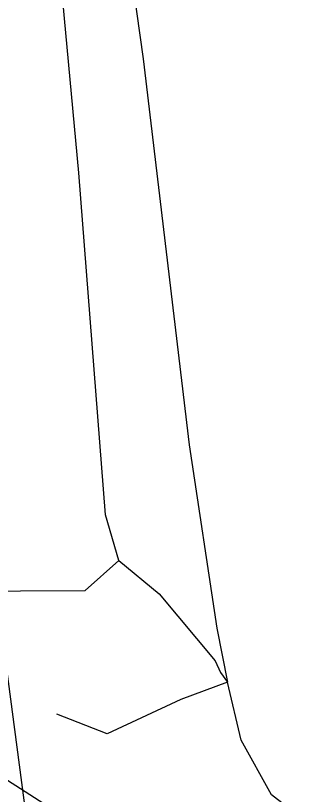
# Model space of a CAD drawing. Extents: x -662620 to -656370, y -1067090 to -1062990.
# Drawn here: x -659403.93 to -659391.8, y -1064101.6 to -1064069.62 of the extents above; entities that cross this region are included whole.
import ezdxf

# ---------------------------------------------------------------- set-up
doc = ezdxf.new("R2010")
doc.units = 0
doc.layers.add('SDELOVACÍ_VEDENÍ_-_PODZEMNÍ', color=7, linetype='Continuous')
doc.layers.add('VRSTEVNICE_ZDŮRAZNĚNÁ', color=7, linetype='Continuous')

msp = doc.modelspace()

# ---------------------------------------------------------------- linework, layer by layer
at = {"layer": 'SDELOVACÍ_VEDENÍ_-_PODZEMNÍ'}
for points in [[(-659399.69, -1064092), (-659400.24, -1064090.12), (-659401.33, -1064076.08), (-659402.34, -1064065.15), (-659403.52, -1064055.19), (-659405.62, -1064041.37), (-659409.83, -1064024.66), (-659410.9, -1064019.88), (-659414.29, -1064005.42), (-659417.81, -1063980.68), (-659419.93, -1063949.16), (-659419.52, -1063943), (-659418.84, -1063937.67), (-659417.74, -1063934.51), (-659416.32, -1063932.46), (-659410.69, -1063925.95), (-659407.98, -1063922.34), (-659392.38, -1063904.74), (-659374.19, -1063884.01), (-659350.67, -1063858.01), (-659336.07, -1063841.72), (-659334.88, -1063840.53), (-659299.38, -1063801.92), (-659243.32, -1063742.66)], [(-659399.69, -1064092), (-659400.24, -1064090.12), (-659401.33, -1064076.08), (-659402.34, -1064065.15), (-659403.52, -1064055.19), (-659405.62, -1064041.37), (-659409.83, -1064024.66), (-659410.9, -1064019.88), (-659414.29, -1064005.42), (-659417.81, -1063980.68), (-659419.93, -1063949.16), (-659419.52, -1063943), (-659418.84, -1063937.67), (-659417.74, -1063934.51), (-659416.32, -1063932.46), (-659410.69, -1063925.95), (-659407.98, -1063922.34), (-659392.38, -1063904.74), (-659374.19, -1063884.01), (-659350.67, -1063858.01), (-659336.07, -1063841.72), (-659334.88, -1063840.53), (-659299.38, -1063801.92), (-659243.32, -1063742.66)], [(-659399.69, -1064092), (-659400.24, -1064090.12), (-659401.33, -1064076.08), (-659402.34, -1064065.15), (-659403.52, -1064055.19), (-659405.62, -1064041.37), (-659409.83, -1064024.66), (-659410.9, -1064019.88), (-659414.29, -1064005.42), (-659417.81, -1063980.68), (-659419.93, -1063949.16), (-659419.52, -1063943), (-659418.84, -1063937.67), (-659417.74, -1063934.51), (-659416.32, -1063932.46), (-659410.69, -1063925.95), (-659407.98, -1063922.34), (-659392.38, -1063904.74), (-659374.19, -1063884.01), (-659350.67, -1063858.01), (-659336.07, -1063841.72), (-659334.88, -1063840.53), (-659299.38, -1063801.92), (-659243.32, -1063742.66)], [(-659399.69, -1064092), (-659400.24, -1064090.12), (-659401.33, -1064076.08), (-659402.34, -1064065.15), (-659403.52, -1064055.19), (-659405.62, -1064041.37), (-659409.83, -1064024.66), (-659410.9, -1064019.88), (-659414.29, -1064005.42), (-659417.81, -1063980.68), (-659419.93, -1063949.16), (-659419.52, -1063943), (-659418.84, -1063937.67), (-659417.74, -1063934.51), (-659416.32, -1063932.46), (-659410.69, -1063925.95), (-659407.98, -1063922.34), (-659392.38, -1063904.74), (-659374.19, -1063884.01), (-659350.67, -1063858.01), (-659336.07, -1063841.72), (-659334.88, -1063840.53), (-659299.38, -1063801.92), (-659243.32, -1063742.66)], [(-659399.69, -1064092), (-659400.24, -1064090.12), (-659401.33, -1064076.08), (-659402.34, -1064065.15), (-659403.52, -1064055.19), (-659405.62, -1064041.37), (-659409.83, -1064024.66), (-659410.9, -1064019.88), (-659414.29, -1064005.42), (-659417.81, -1063980.68), (-659419.93, -1063949.16), (-659419.52, -1063943), (-659418.84, -1063937.67), (-659417.74, -1063934.51), (-659416.32, -1063932.46), (-659410.69, -1063925.95), (-659407.98, -1063922.34), (-659392.38, -1063904.74), (-659374.19, -1063884.01), (-659350.67, -1063858.01), (-659336.07, -1063841.72), (-659334.88, -1063840.53), (-659299.38, -1063801.92), (-659243.32, -1063742.66)], [(-659399.69, -1064092), (-659400.24, -1064090.12), (-659401.33, -1064076.08), (-659402.34, -1064065.15), (-659403.52, -1064055.19), (-659405.62, -1064041.37), (-659409.83, -1064024.66), (-659410.9, -1064019.88), (-659414.29, -1064005.42), (-659417.81, -1063980.68), (-659419.93, -1063949.16), (-659419.52, -1063943), (-659418.84, -1063937.67), (-659417.74, -1063934.51), (-659416.32, -1063932.46), (-659410.69, -1063925.95), (-659407.98, -1063922.34), (-659392.38, -1063904.74), (-659374.19, -1063884.01), (-659350.67, -1063858.01), (-659336.07, -1063841.72), (-659334.88, -1063840.53), (-659299.38, -1063801.92), (-659243.32, -1063742.66)], [(-659399.69, -1064092), (-659400.24, -1064090.12), (-659401.33, -1064076.08), (-659402.34, -1064065.15), (-659403.52, -1064055.19), (-659405.62, -1064041.37), (-659409.83, -1064024.66), (-659410.9, -1064019.88), (-659414.29, -1064005.42), (-659417.81, -1063980.68), (-659419.93, -1063949.16), (-659419.52, -1063943), (-659418.84, -1063937.67), (-659417.74, -1063934.51), (-659416.32, -1063932.46), (-659410.69, -1063925.95), (-659407.98, -1063922.34), (-659392.38, -1063904.74), (-659374.19, -1063884.01), (-659350.67, -1063858.01), (-659336.07, -1063841.72), (-659334.88, -1063840.53), (-659299.38, -1063801.92), (-659243.32, -1063742.66)], [(-659399.69, -1064092), (-659400.24, -1064090.12), (-659401.33, -1064076.08), (-659402.34, -1064065.15), (-659403.52, -1064055.19), (-659405.62, -1064041.37), (-659409.83, -1064024.66), (-659410.9, -1064019.88), (-659414.29, -1064005.42), (-659417.81, -1063980.68), (-659419.93, -1063949.16), (-659419.52, -1063943), (-659418.84, -1063937.67), (-659417.74, -1063934.51), (-659416.32, -1063932.46), (-659410.69, -1063925.95), (-659407.98, -1063922.34), (-659392.38, -1063904.74), (-659374.19, -1063884.01), (-659350.67, -1063858.01), (-659336.07, -1063841.72), (-659334.88, -1063840.53), (-659299.38, -1063801.92), (-659243.32, -1063742.66)], [(-659399.69, -1064092), (-659400.24, -1064090.12), (-659401.33, -1064076.08), (-659402.34, -1064065.15), (-659403.52, -1064055.19), (-659405.62, -1064041.37), (-659409.83, -1064024.66), (-659410.9, -1064019.88), (-659414.29, -1064005.42), (-659417.81, -1063980.68), (-659419.93, -1063949.16), (-659419.52, -1063943), (-659418.84, -1063937.67), (-659417.74, -1063934.51), (-659416.32, -1063932.46), (-659410.69, -1063925.95), (-659407.98, -1063922.34), (-659392.38, -1063904.74), (-659374.19, -1063884.01), (-659350.67, -1063858.01), (-659336.07, -1063841.72), (-659334.88, -1063840.53), (-659299.38, -1063801.92), (-659243.32, -1063742.66)], [(-659399.69, -1064092), (-659400.24, -1064090.12), (-659401.33, -1064076.08), (-659402.34, -1064065.15), (-659403.52, -1064055.19), (-659405.62, -1064041.37), (-659409.83, -1064024.66), (-659410.9, -1064019.88), (-659414.29, -1064005.42), (-659417.81, -1063980.68), (-659419.93, -1063949.16), (-659419.52, -1063943), (-659418.84, -1063937.67), (-659417.74, -1063934.51), (-659416.32, -1063932.46), (-659410.69, -1063925.95), (-659407.98, -1063922.34), (-659392.38, -1063904.74), (-659374.19, -1063884.01), (-659350.67, -1063858.01), (-659336.07, -1063841.72), (-659334.88, -1063840.53), (-659299.38, -1063801.92), (-659243.32, -1063742.66)], [(-659399.69, -1064092), (-659400.24, -1064090.12), (-659401.33, -1064076.08), (-659402.34, -1064065.15), (-659403.52, -1064055.19), (-659405.62, -1064041.37), (-659409.83, -1064024.66), (-659410.9, -1064019.88), (-659414.29, -1064005.42), (-659417.81, -1063980.68), (-659419.93, -1063949.16), (-659419.52, -1063943), (-659418.84, -1063937.67), (-659417.74, -1063934.51), (-659416.32, -1063932.46), (-659410.69, -1063925.95), (-659407.98, -1063922.34), (-659392.38, -1063904.74), (-659374.19, -1063884.01), (-659350.67, -1063858.01), (-659336.07, -1063841.72), (-659334.88, -1063840.53), (-659299.38, -1063801.92), (-659243.32, -1063742.66)], [(-659399.69, -1064092), (-659400.24, -1064090.12), (-659401.33, -1064076.08), (-659402.34, -1064065.15), (-659403.52, -1064055.19), (-659405.62, -1064041.37), (-659409.83, -1064024.66), (-659410.9, -1064019.88), (-659414.29, -1064005.42), (-659417.81, -1063980.68), (-659419.93, -1063949.16), (-659419.52, -1063943), (-659418.84, -1063937.67), (-659417.74, -1063934.51), (-659416.32, -1063932.46), (-659410.69, -1063925.95), (-659407.98, -1063922.34), (-659392.38, -1063904.74), (-659374.19, -1063884.01), (-659350.67, -1063858.01), (-659336.07, -1063841.72), (-659334.88, -1063840.53), (-659299.38, -1063801.92), (-659243.32, -1063742.66)], [(-659494.45, -1063841.24), (-659465.35, -1063875.17), (-659441.27, -1063900), (-659432.98, -1063909.17), (-659430.22, -1063911.06), (-659415.56, -1063924.67), (-659414.4, -1063926.61), (-659414.15, -1063928.5), (-659416.25, -1063934.77), (-659417.44, -1063940.28), (-659417.66, -1063941.92), (-659418.31, -1063947.24), (-659418.34, -1063954.2), (-659416.87, -1063968.08), (-659414.97, -1063980.92), (-659412.36, -1063996.37), (-659409.62, -1064010.43), (-659407.8, -1064018.7), (-659407.24, -1064022.68), (-659401.09, -1064054.38), (-659398.68, -1064071.4), (-659396.79, -1064087.25), (-659395.66, -1064094.78), (-659395.21, -1064096.99)], [(-659494.45, -1063841.24), (-659465.35, -1063875.17), (-659441.27, -1063900), (-659432.98, -1063909.17), (-659430.22, -1063911.06), (-659415.56, -1063924.67), (-659414.4, -1063926.61), (-659414.15, -1063928.5), (-659416.25, -1063934.77), (-659417.44, -1063940.28), (-659417.66, -1063941.92), (-659418.31, -1063947.24), (-659418.34, -1063954.2), (-659416.87, -1063968.08), (-659414.97, -1063980.92), (-659412.36, -1063996.37), (-659409.62, -1064010.43), (-659407.8, -1064018.7), (-659407.24, -1064022.68), (-659401.09, -1064054.38), (-659398.68, -1064071.4), (-659396.79, -1064087.25), (-659395.66, -1064094.78), (-659395.21, -1064096.99)], [(-659494.45, -1063841.24), (-659465.35, -1063875.17), (-659441.27, -1063900), (-659432.98, -1063909.17), (-659430.22, -1063911.06), (-659415.56, -1063924.67), (-659414.4, -1063926.61), (-659414.15, -1063928.5), (-659416.25, -1063934.77), (-659417.44, -1063940.28), (-659417.66, -1063941.92), (-659418.31, -1063947.24), (-659418.34, -1063954.2), (-659416.87, -1063968.08), (-659414.97, -1063980.92), (-659412.36, -1063996.37), (-659409.62, -1064010.43), (-659407.8, -1064018.7), (-659407.24, -1064022.68), (-659401.09, -1064054.38), (-659398.68, -1064071.4), (-659396.79, -1064087.25), (-659395.66, -1064094.78), (-659395.21, -1064096.99)], [(-659494.45, -1063841.24), (-659465.35, -1063875.17), (-659441.27, -1063900), (-659432.98, -1063909.17), (-659430.22, -1063911.06), (-659415.56, -1063924.67), (-659414.4, -1063926.61), (-659414.15, -1063928.5), (-659416.25, -1063934.77), (-659417.44, -1063940.28), (-659417.66, -1063941.92), (-659418.31, -1063947.24), (-659418.34, -1063954.2), (-659416.87, -1063968.08), (-659414.97, -1063980.92), (-659412.36, -1063996.37), (-659409.62, -1064010.43), (-659407.8, -1064018.7), (-659407.24, -1064022.68), (-659401.09, -1064054.38), (-659398.68, -1064071.4), (-659396.79, -1064087.25), (-659395.66, -1064094.78), (-659395.21, -1064096.99)], [(-659494.45, -1063841.24), (-659465.35, -1063875.17), (-659441.27, -1063900), (-659432.98, -1063909.17), (-659430.22, -1063911.06), (-659415.56, -1063924.67), (-659414.4, -1063926.61), (-659414.15, -1063928.5), (-659416.25, -1063934.77), (-659417.44, -1063940.28), (-659417.66, -1063941.92), (-659418.31, -1063947.24), (-659418.34, -1063954.2), (-659416.87, -1063968.08), (-659414.97, -1063980.92), (-659412.36, -1063996.37), (-659409.62, -1064010.43), (-659407.8, -1064018.7), (-659407.24, -1064022.68), (-659401.09, -1064054.38), (-659398.68, -1064071.4), (-659396.79, -1064087.25), (-659395.66, -1064094.78), (-659395.21, -1064096.99)], [(-659494.45, -1063841.24), (-659465.35, -1063875.17), (-659441.27, -1063900), (-659432.98, -1063909.17), (-659430.22, -1063911.06), (-659415.56, -1063924.67), (-659414.4, -1063926.61), (-659414.15, -1063928.5), (-659416.25, -1063934.77), (-659417.44, -1063940.28), (-659417.66, -1063941.92), (-659418.31, -1063947.24), (-659418.34, -1063954.2), (-659416.87, -1063968.08), (-659414.97, -1063980.92), (-659412.36, -1063996.37), (-659409.62, -1064010.43), (-659407.8, -1064018.7), (-659407.24, -1064022.68), (-659401.09, -1064054.38), (-659398.68, -1064071.4), (-659396.79, -1064087.25), (-659395.66, -1064094.78), (-659395.21, -1064096.99)], [(-659494.45, -1063841.24), (-659465.35, -1063875.17), (-659441.27, -1063900), (-659432.98, -1063909.17), (-659430.22, -1063911.06), (-659415.56, -1063924.67), (-659414.4, -1063926.61), (-659414.15, -1063928.5), (-659416.25, -1063934.77), (-659417.44, -1063940.28), (-659417.66, -1063941.92), (-659418.31, -1063947.24), (-659418.34, -1063954.2), (-659416.87, -1063968.08), (-659414.97, -1063980.92), (-659412.36, -1063996.37), (-659409.62, -1064010.43), (-659407.8, -1064018.7), (-659407.24, -1064022.68), (-659401.09, -1064054.38), (-659398.68, -1064071.4), (-659396.79, -1064087.25), (-659395.66, -1064094.78), (-659395.21, -1064096.99)], [(-659494.45, -1063841.24), (-659465.35, -1063875.17), (-659441.27, -1063900), (-659432.98, -1063909.17), (-659430.22, -1063911.06), (-659415.56, -1063924.67), (-659414.4, -1063926.61), (-659414.15, -1063928.5), (-659416.25, -1063934.77), (-659417.44, -1063940.28), (-659417.66, -1063941.92), (-659418.31, -1063947.24), (-659418.34, -1063954.2), (-659416.87, -1063968.08), (-659414.97, -1063980.92), (-659412.36, -1063996.37), (-659409.62, -1064010.43), (-659407.8, -1064018.7), (-659407.24, -1064022.68), (-659401.09, -1064054.38), (-659398.68, -1064071.4), (-659396.79, -1064087.25), (-659395.66, -1064094.78), (-659395.21, -1064096.99)], [(-659494.45, -1063841.24), (-659465.35, -1063875.17), (-659441.27, -1063900), (-659432.98, -1063909.17), (-659430.22, -1063911.06), (-659415.56, -1063924.67), (-659414.4, -1063926.61), (-659414.15, -1063928.5), (-659416.25, -1063934.77), (-659417.44, -1063940.28), (-659417.66, -1063941.92), (-659418.31, -1063947.24), (-659418.34, -1063954.2), (-659416.87, -1063968.08), (-659414.97, -1063980.92), (-659412.36, -1063996.37), (-659409.62, -1064010.43), (-659407.8, -1064018.7), (-659407.24, -1064022.68), (-659401.09, -1064054.38), (-659398.68, -1064071.4), (-659396.79, -1064087.25), (-659395.66, -1064094.78), (-659395.21, -1064096.99)], [(-659494.45, -1063841.24), (-659465.35, -1063875.17), (-659441.27, -1063900), (-659432.98, -1063909.17), (-659430.22, -1063911.06), (-659415.56, -1063924.67), (-659414.4, -1063926.61), (-659414.15, -1063928.5), (-659416.25, -1063934.77), (-659417.44, -1063940.28), (-659417.66, -1063941.92), (-659418.31, -1063947.24), (-659418.34, -1063954.2), (-659416.87, -1063968.08), (-659414.97, -1063980.92), (-659412.36, -1063996.37), (-659409.62, -1064010.43), (-659407.8, -1064018.7), (-659407.24, -1064022.68), (-659401.09, -1064054.38), (-659398.68, -1064071.4), (-659396.79, -1064087.25), (-659395.66, -1064094.78), (-659395.21, -1064096.99)], [(-659494.45, -1063841.24), (-659465.35, -1063875.17), (-659441.27, -1063900), (-659432.98, -1063909.17), (-659430.22, -1063911.06), (-659415.56, -1063924.67), (-659414.4, -1063926.61), (-659414.15, -1063928.5), (-659416.25, -1063934.77), (-659417.44, -1063940.28), (-659417.66, -1063941.92), (-659418.31, -1063947.24), (-659418.34, -1063954.2), (-659416.87, -1063968.08), (-659414.97, -1063980.92), (-659412.36, -1063996.37), (-659409.62, -1064010.43), (-659407.8, -1064018.7), (-659407.24, -1064022.68), (-659401.09, -1064054.38), (-659398.68, -1064071.4), (-659396.79, -1064087.25), (-659395.66, -1064094.78), (-659395.21, -1064096.99)], [(-659494.45, -1063841.24), (-659465.35, -1063875.17), (-659441.27, -1063900), (-659432.98, -1063909.17), (-659430.22, -1063911.06), (-659415.56, -1063924.67), (-659414.4, -1063926.61), (-659414.15, -1063928.5), (-659416.25, -1063934.77), (-659417.44, -1063940.28), (-659417.66, -1063941.92), (-659418.31, -1063947.24), (-659418.34, -1063954.2), (-659416.87, -1063968.08), (-659414.97, -1063980.92), (-659412.36, -1063996.37), (-659409.62, -1064010.43), (-659407.8, -1064018.7), (-659407.24, -1064022.68), (-659401.09, -1064054.38), (-659398.68, -1064071.4), (-659396.79, -1064087.25), (-659395.66, -1064094.78), (-659395.21, -1064096.99)], [(-659494.45, -1063841.24), (-659465.35, -1063875.17), (-659441.27, -1063900), (-659432.98, -1063909.17), (-659430.22, -1063911.06), (-659415.56, -1063924.67), (-659414.4, -1063926.61), (-659414.15, -1063928.5), (-659416.25, -1063934.77), (-659417.44, -1063940.28), (-659417.66, -1063941.92), (-659418.31, -1063947.24), (-659418.34, -1063954.2), (-659416.87, -1063968.08), (-659414.97, -1063980.92), (-659412.36, -1063996.37), (-659409.62, -1064010.43), (-659407.8, -1064018.7), (-659407.24, -1064022.68), (-659401.09, -1064054.38), (-659398.68, -1064071.4), (-659396.79, -1064087.25), (-659395.66, -1064094.78), (-659395.21, -1064096.99)], [(-659494.45, -1063841.24), (-659465.35, -1063875.17), (-659441.27, -1063900), (-659432.98, -1063909.17), (-659430.22, -1063911.06), (-659415.56, -1063924.67), (-659414.4, -1063926.61), (-659414.15, -1063928.5), (-659416.25, -1063934.77), (-659417.44, -1063940.28), (-659417.66, -1063941.92), (-659418.31, -1063947.24), (-659418.34, -1063954.2), (-659416.87, -1063968.08), (-659414.97, -1063980.92), (-659412.36, -1063996.37), (-659409.62, -1064010.43), (-659407.8, -1064018.7), (-659407.24, -1064022.68), (-659401.09, -1064054.38), (-659398.68, -1064071.4), (-659396.79, -1064087.25), (-659395.66, -1064094.78), (-659395.21, -1064096.99)], [(-659494.45, -1063841.24), (-659465.35, -1063875.17), (-659441.27, -1063900), (-659432.98, -1063909.17), (-659430.22, -1063911.06), (-659415.56, -1063924.67), (-659414.4, -1063926.61), (-659414.15, -1063928.5), (-659416.25, -1063934.77), (-659417.44, -1063940.28), (-659417.66, -1063941.92), (-659418.31, -1063947.24), (-659418.34, -1063954.2), (-659416.87, -1063968.08), (-659414.97, -1063980.92), (-659412.36, -1063996.37), (-659409.62, -1064010.43), (-659407.8, -1064018.7), (-659407.24, -1064022.68), (-659401.09, -1064054.38), (-659398.68, -1064071.4), (-659396.79, -1064087.25), (-659395.66, -1064094.78), (-659395.21, -1064096.99)], [(-659494.45, -1063841.24), (-659465.35, -1063875.17), (-659441.27, -1063900), (-659432.98, -1063909.17), (-659430.22, -1063911.06), (-659415.56, -1063924.67), (-659414.4, -1063926.61), (-659414.15, -1063928.5), (-659416.25, -1063934.77), (-659417.44, -1063940.28), (-659417.66, -1063941.92), (-659418.31, -1063947.24), (-659418.34, -1063954.2), (-659416.87, -1063968.08), (-659414.97, -1063980.92), (-659412.36, -1063996.37), (-659409.62, -1064010.43), (-659407.8, -1064018.7), (-659407.24, -1064022.68), (-659401.09, -1064054.38), (-659398.68, -1064071.4), (-659396.79, -1064087.25), (-659395.66, -1064094.78), (-659395.21, -1064096.99)], [(-659494.45, -1063841.24), (-659465.35, -1063875.17), (-659441.27, -1063900), (-659432.98, -1063909.17), (-659430.22, -1063911.06), (-659415.56, -1063924.67), (-659414.4, -1063926.61), (-659414.15, -1063928.5), (-659416.25, -1063934.77), (-659417.44, -1063940.28), (-659417.66, -1063941.92), (-659418.31, -1063947.24), (-659418.34, -1063954.2), (-659416.87, -1063968.08), (-659414.97, -1063980.92), (-659412.36, -1063996.37), (-659409.62, -1064010.43), (-659407.8, -1064018.7), (-659407.24, -1064022.68), (-659401.09, -1064054.38), (-659398.68, -1064071.4), (-659396.79, -1064087.25), (-659395.66, -1064094.78), (-659395.21, -1064096.99)], [(-659494.45, -1063841.24), (-659465.35, -1063875.17), (-659441.27, -1063900), (-659432.98, -1063909.17), (-659430.22, -1063911.06), (-659415.56, -1063924.67), (-659414.4, -1063926.61), (-659414.15, -1063928.5), (-659416.25, -1063934.77), (-659417.44, -1063940.28), (-659417.66, -1063941.92), (-659418.31, -1063947.24), (-659418.34, -1063954.2), (-659416.87, -1063968.08), (-659414.97, -1063980.92), (-659412.36, -1063996.37), (-659409.62, -1064010.43), (-659407.8, -1064018.7), (-659407.24, -1064022.68), (-659401.09, -1064054.38), (-659398.68, -1064071.4), (-659396.79, -1064087.25), (-659395.66, -1064094.78), (-659395.21, -1064096.99)], [(-659580.75, -1063987.27), (-659550.38, -1063998.08), (-659511.68, -1064009.4), (-659474.17, -1064023.18), (-659426.38, -1064039.45), (-659416.26, -1064043.6), (-659411.06, -1064050.2), (-659406.67, -1064078.72), (-659400.63, -1064124.23), (-659392.4, -1064228.09)], [(-659580.75, -1063987.27), (-659550.38, -1063998.08), (-659511.68, -1064009.4), (-659474.17, -1064023.18), (-659426.38, -1064039.45), (-659416.26, -1064043.6), (-659411.06, -1064050.2), (-659406.67, -1064078.72), (-659400.63, -1064124.23), (-659392.4, -1064228.09)], [(-659580.75, -1063987.27), (-659550.38, -1063998.08), (-659511.68, -1064009.4), (-659474.17, -1064023.18), (-659426.38, -1064039.45), (-659416.26, -1064043.6), (-659411.06, -1064050.2), (-659406.67, -1064078.72), (-659400.63, -1064124.23), (-659392.4, -1064228.09)], [(-659580.75, -1063987.27), (-659550.38, -1063998.08), (-659511.68, -1064009.4), (-659474.17, -1064023.18), (-659426.38, -1064039.45), (-659416.26, -1064043.6), (-659411.06, -1064050.2), (-659406.67, -1064078.72), (-659400.63, -1064124.23), (-659392.4, -1064228.09)], [(-659414.99, -1064094.11), (-659414.35, -1064093.29), (-659401.07, -1064093.23), (-659399.69, -1064092)], [(-659414.99, -1064094.11), (-659414.35, -1064093.29), (-659401.07, -1064093.23), (-659399.69, -1064092)], [(-659414.99, -1064094.11), (-659414.35, -1064093.29), (-659401.07, -1064093.23), (-659399.69, -1064092)], [(-659414.99, -1064094.11), (-659414.35, -1064093.29), (-659401.07, -1064093.23), (-659399.69, -1064092)], [(-659414.99, -1064094.11), (-659414.35, -1064093.29), (-659401.07, -1064093.23), (-659399.69, -1064092)], [(-659414.99, -1064094.11), (-659414.35, -1064093.29), (-659401.07, -1064093.23), (-659399.69, -1064092)], [(-659414.99, -1064094.11), (-659414.35, -1064093.29), (-659401.07, -1064093.23), (-659399.69, -1064092)], [(-659414.99, -1064094.11), (-659414.35, -1064093.29), (-659401.07, -1064093.23), (-659399.69, -1064092)], [(-659399.69, -1064092), (-659398.02, -1064093.36), (-659395.72, -1064096.12), (-659395.51, -1064096.6)], [(-659399.69, -1064092), (-659398.02, -1064093.36), (-659395.72, -1064096.12), (-659395.51, -1064096.6)], [(-659399.69, -1064092), (-659398.02, -1064093.36), (-659395.72, -1064096.12), (-659395.51, -1064096.6)], [(-659399.69, -1064092), (-659398.02, -1064093.36), (-659395.72, -1064096.12), (-659395.51, -1064096.6)], [(-659414.35, -1064093.29), (-659401.07, -1064093.23)], [(-659414.35, -1064093.29), (-659401.07, -1064093.23)], [(-659414.35, -1064093.29), (-659401.07, -1064093.23)], [(-659414.35, -1064093.29), (-659401.07, -1064093.23)], [(-659395.51, -1064096.6), (-659395.21, -1064096.99)], [(-659395.51, -1064096.6), (-659395.21, -1064096.99)], [(-659395.51, -1064096.6), (-659395.21, -1064096.99)], [(-659395.51, -1064096.6), (-659395.21, -1064096.99)], [(-659395.21, -1064096.99), (-659397.13, -1064097.7), (-659400.17, -1064099.12), (-659402.23, -1064098.31)], [(-659395.21, -1064096.99), (-659397.13, -1064097.7), (-659400.17, -1064099.12), (-659402.23, -1064098.31)], [(-659395.21, -1064096.99), (-659397.13, -1064097.7), (-659400.17, -1064099.12), (-659402.23, -1064098.31)], [(-659395.21, -1064096.99), (-659397.13, -1064097.7), (-659400.17, -1064099.12), (-659402.23, -1064098.31)], [(-659306.41, -1064154.29), (-659318.71, -1064145.72), (-659320.44, -1064144.55), (-659321.26, -1064143.97), (-659334.72, -1064135.37), (-659351.38, -1064125.18), (-659365.13, -1064117.37), (-659372.08, -1064113.85), (-659380.11, -1064109.47), (-659389.69, -1064104.49), (-659393.4, -1064101.62), (-659394.65, -1064099.38), (-659395.21, -1064096.99)], [(-659306.41, -1064154.29), (-659318.71, -1064145.72), (-659320.44, -1064144.55), (-659321.26, -1064143.97), (-659334.72, -1064135.37), (-659351.38, -1064125.18), (-659365.13, -1064117.37), (-659372.08, -1064113.85), (-659380.11, -1064109.47), (-659389.69, -1064104.49), (-659393.4, -1064101.62), (-659394.65, -1064099.38), (-659395.21, -1064096.99)], [(-659306.41, -1064154.29), (-659318.71, -1064145.72), (-659320.44, -1064144.55), (-659321.26, -1064143.97), (-659334.72, -1064135.37), (-659351.38, -1064125.18), (-659365.13, -1064117.37), (-659372.08, -1064113.85), (-659380.11, -1064109.47), (-659389.69, -1064104.49), (-659393.4, -1064101.62), (-659394.65, -1064099.38), (-659395.21, -1064096.99)], [(-659306.41, -1064154.29), (-659318.71, -1064145.72), (-659320.44, -1064144.55), (-659321.26, -1064143.97), (-659334.72, -1064135.37), (-659351.38, -1064125.18), (-659365.13, -1064117.37), (-659372.08, -1064113.85), (-659380.11, -1064109.47), (-659389.69, -1064104.49), (-659393.4, -1064101.62), (-659394.65, -1064099.38), (-659395.21, -1064096.99)], [(-659306.41, -1064154.29), (-659318.71, -1064145.72), (-659320.44, -1064144.55), (-659321.26, -1064143.97), (-659334.72, -1064135.37), (-659351.38, -1064125.18), (-659365.13, -1064117.37), (-659372.08, -1064113.85), (-659380.11, -1064109.47), (-659389.69, -1064104.49), (-659393.4, -1064101.62), (-659394.65, -1064099.38), (-659395.21, -1064096.99)], [(-659306.41, -1064154.29), (-659318.71, -1064145.72), (-659320.44, -1064144.55), (-659321.26, -1064143.97), (-659334.72, -1064135.37), (-659351.38, -1064125.18), (-659365.13, -1064117.37), (-659372.08, -1064113.85), (-659380.11, -1064109.47), (-659389.69, -1064104.49), (-659393.4, -1064101.62), (-659394.65, -1064099.38), (-659395.21, -1064096.99)], [(-659306.41, -1064154.29), (-659318.71, -1064145.72), (-659320.44, -1064144.55), (-659321.26, -1064143.97), (-659334.72, -1064135.37), (-659351.38, -1064125.18), (-659365.13, -1064117.37), (-659372.08, -1064113.85), (-659380.11, -1064109.47), (-659389.69, -1064104.49), (-659393.4, -1064101.62), (-659394.65, -1064099.38), (-659395.21, -1064096.99)], [(-659306.41, -1064154.29), (-659318.71, -1064145.72), (-659320.44, -1064144.55), (-659321.26, -1064143.97), (-659334.72, -1064135.37), (-659351.38, -1064125.18), (-659365.13, -1064117.37), (-659372.08, -1064113.85), (-659380.11, -1064109.47), (-659389.69, -1064104.49), (-659393.4, -1064101.62), (-659394.65, -1064099.38), (-659395.21, -1064096.99)], [(-659306.41, -1064154.29), (-659318.71, -1064145.72), (-659320.44, -1064144.55), (-659321.26, -1064143.97), (-659334.72, -1064135.37), (-659351.38, -1064125.18), (-659365.13, -1064117.37), (-659372.08, -1064113.85), (-659380.11, -1064109.47), (-659389.69, -1064104.49), (-659393.4, -1064101.62), (-659394.65, -1064099.38), (-659395.21, -1064096.99)], [(-659306.41, -1064154.29), (-659318.71, -1064145.72), (-659320.44, -1064144.55), (-659321.26, -1064143.97), (-659334.72, -1064135.37), (-659351.38, -1064125.18), (-659365.13, -1064117.37), (-659372.08, -1064113.85), (-659380.11, -1064109.47), (-659389.69, -1064104.49), (-659393.4, -1064101.62), (-659394.65, -1064099.38), (-659395.21, -1064096.99)], [(-659306.41, -1064154.29), (-659318.71, -1064145.72), (-659320.44, -1064144.55), (-659321.26, -1064143.97), (-659334.72, -1064135.37), (-659351.38, -1064125.18), (-659365.13, -1064117.37), (-659372.08, -1064113.85), (-659380.11, -1064109.47), (-659389.69, -1064104.49), (-659393.4, -1064101.62), (-659394.65, -1064099.38), (-659395.21, -1064096.99)], [(-659306.41, -1064154.29), (-659318.71, -1064145.72), (-659320.44, -1064144.55), (-659321.26, -1064143.97), (-659334.72, -1064135.37), (-659351.38, -1064125.18), (-659365.13, -1064117.37), (-659372.08, -1064113.85), (-659380.11, -1064109.47), (-659389.69, -1064104.49), (-659393.4, -1064101.62), (-659394.65, -1064099.38), (-659395.21, -1064096.99)]]:
    msp.add_lwpolyline(points, dxfattribs=at)
at = {"layer": 'VRSTEVNICE_ZDŮRAZNĚNÁ'}
msp.add_lwpolyline([(-659495.732, -1064070.211), (-659474.578, -1064072.498), (-659460.857, -1064075.499), (-659450.566, -1064079.216), (-659440.275, -1064084.218), (-659426.553, -1064092.794), (-659416.262, -1064098.369), (-659405.971, -1064099.941), (-659399.253, -1064104.229)], dxfattribs=at)

doc.saveas('drawing.dxf')
